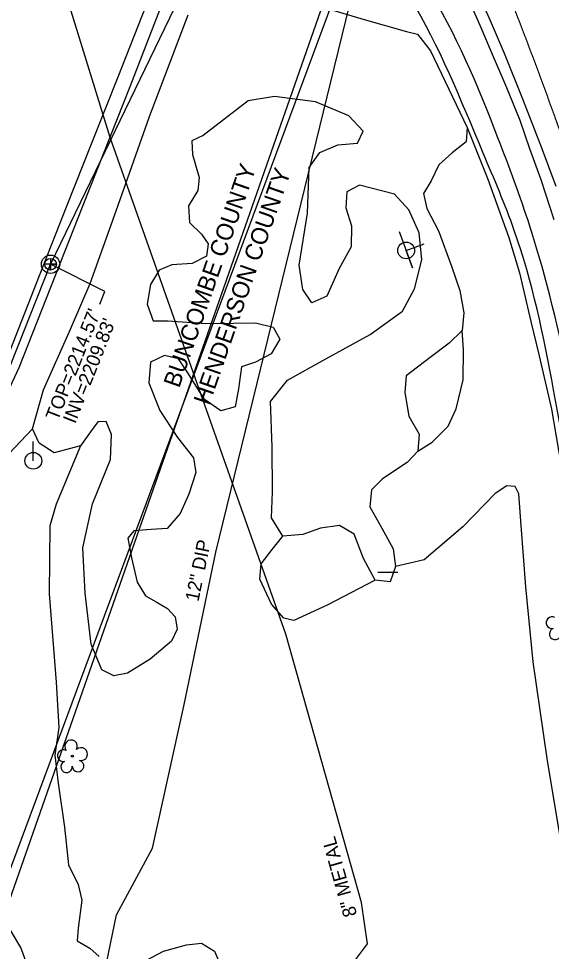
# Model space of a CAD drawing. Extents: x 945964 to 948456, y 631061 to 636061.
# Drawn here: x 947191.6 to 947347.7, y 633934 to 634207.7 of the extents above; entities that cross this region are included whole.
import ezdxf

# ---------------------------------------------------------------- set-up
doc = ezdxf.new("R2010")
doc.units = 0
for name, color, linetype in [('Exist Boundary County Line', 7, 'Continuous'), ('Exist Boundary County Line Text', 7, 'Continuous'), ('Exist Horizontal Alignment', 7, 'Continuous'), ('Exist Other Culture Area Outline', 7, 'Continuous'), ('Exist Roads EOP', 7, 'Continuous'), ('Exist Roads EOT', 7, 'Continuous'), ('Exist Utilities Gas UG Line SUE', 7, 'Continuous'), ('Exist Utilities Gas UG Line SUE Text', 7, 'Continuous'), ('Exist Utilities Power Joint Use Telephone CELL', 7, 'Continuous'), ('Exist Utilities Power Pole CELL', 7, 'Continuous'), ('Exist Utilities Sanitary Sewer Manhole CELL', 7, 'Continuous'), ('Exist Utilities Sanitary Sewer Manhole Text', 7, 'Continuous'), ('Exist Utilities Sanitary Sewer UG Line', 7, 'Continuous'), ('Exist Utilities Sanitary Sewer UG Line Invert Elevation', 7, 'Continuous'), ('Exist Utilities Telephone UG FO SUE', 7, 'Continuous'), ('Exist Utilities Water UG Line SUE', 7, 'Continuous'), ('Exist Utilities Water UG Line SUE Text', 7, 'Continuous'), ('Exist Vegetation Hedge Row', 7, 'Continuous'), ('Exist Vegetation Tree CELL', 7, 'Continuous'), ('Exist Vegetation Woods Line', 7, 'Continuous')]:
    doc.layers.add(name, color=color, linetype=linetype)

# ---------------------------------------------------------------- blocks, each defined once
blk = doc.blocks.new('EXIST UTILITIES POWER POLE')
at = {"layer": 'Exist Utilities Power Pole CELL'}
for q in [(0, 0.1125), (0, 0)]:
    blk.add_line((0, 0), q, dxfattribs=at)
blk.add_circle((0, 0), 0.049, dxfattribs=at)
blk = doc.blocks.new('EXIST UTILITIES POWER JOINT USE TELEPHONE')
at = {"layer": 'Exist Utilities Power Joint Use Telephone CELL'}
blk.add_line((0, 0), (0, 0), dxfattribs=at)
blk.add_lwpolyline([(-0.1188, 0), (0.108, -0.0008), (0, -0.0004), (0, 0.1125)], dxfattribs=at)
blk.add_circle((0, 0.0001), 0.049, dxfattribs=at)

msp = doc.modelspace()

# ---------------------------------------------------------------- linework, layer by layer
at = {"layer": 'Exist Boundary County Line'}
msp.add_line((947284.76, 634223.51), (947148.44, 633833.66), dxfattribs=at)
at = {"layer": 'Exist Horizontal Alignment'}
msp.add_spline([(947317.29, 634259.88), (947317.92, 634258.31), (947318.55, 634256.75), (947319.18, 634255.18), (947319.82, 634253.61), (947320.45, 634252.05), (947321.08, 634250.48), (947321.71, 634248.91), (947322.34, 634247.35), (947322.97, 634245.78), (947323.6, 634244.21), (947324.23, 634242.64), (947324.86, 634241.08), (947325.49, 634239.51), (947326.12, 634237.94), (947326.74, 634236.37), (947327.37, 634234.8), (947328, 634233.23), (947328.62, 634231.67), (947329.25, 634230.1), (947329.87, 634228.53), (947330.49, 634226.96), (947331.11, 634225.38), (947331.73, 634223.81), (947332.35, 634222.24), (947332.97, 634220.67), (947333.59, 634219.1), (947334.2, 634217.52), (947334.82, 634215.95), (947335.43, 634214.38), (947336.04, 634212.8), (947336.65, 634211.23), (947337.26, 634209.65), (947337.87, 634208.08), (947338.48, 634206.5), (947339.08, 634204.92), (947339.68, 634203.34), (947340.28, 634201.76), (947340.88, 634200.19), (947341.48, 634198.61), (947342.08, 634197.02), (947342.67, 634195.44), (947343.26, 634193.86), (947343.85, 634192.28), (947344.44, 634190.69), (947345.02, 634189.11), (947345.61, 634187.52), (947346.19, 634185.94), (947346.77, 634184.35), (947347.34, 634182.76), (947347.92, 634181.18), (947348.49, 634179.59), (947349.06, 634178), (947349.63, 634176.41), (947350.19, 634174.81), (947350.75, 634173.22), (947351.31, 634171.63), (947351.87, 634170.03), (947352.43, 634168.44), (947352.98, 634166.84), (947353.53, 634165.24), (947354.07, 634163.64), (947354.61, 634162.04), (947355.15, 634160.44), (947355.69, 634158.84), (947356.22, 634157.24), (947356.75, 634155.63), (947357.28, 634154.03), (947357.81, 634152.42), (947358.33, 634150.82), (947358.84, 634149.21), (947359.36, 634147.6), (947359.87, 634145.99), (947360.38, 634144.38), (947360.88, 634142.77)], degree=3, dxfattribs=at)
at = {"layer": 'Exist Other Culture Area Outline'}
for points in [[(947502.74, 633551.84), (947491.43, 633598.35), (947481.81, 633655.47), (947473.42, 633706.38), (947465.97, 633751.69), (947457.82, 633800.26), (947449.82, 633849.21), (947440.92, 633903.16), (947434.15, 633943.61), (947423.94, 634005.84), (947416.66, 634047.81), (947408.17, 634100.43), (947401.63, 634128.51), (947390.02, 634166.53), (947375.97, 634204.38), (947358.86, 634250.48), (947349.29, 634283.79), (947346.49, 634302.94), (947347.33, 634323.73), (947349.56, 634350.73), (947351.79, 634371.96), (947352.04, 634380.41)], [(947498.1, 633549.11), (947485.93, 633597.25), (947475.95, 633654.8), (947467.52, 633705.53), (947460.23, 633750.52), (947452.1, 633799.7), (947443.77, 633849.62), (947435.12, 633902.3), (947428.36, 633943.07), (947418.1, 634004.56), (947410.76, 634048.74), (947402.29, 634099.82), (947395.78, 634127.82), (947384.42, 634164.9), (947370.55, 634202.66), (947354.33, 634246.12), (947343.66, 634281.62), (947340.62, 634293.86), (947329.49, 634297.96), (947319.27, 634301.42)], [(947419.61, 633707.63), (947403.36, 633802.86), (947395.11, 633851.51), (947386.48, 633903.57), (947378.08, 633952.35), (947369.81, 634001.62), (947361.97, 634049.25), (947353.26, 634099.88), (947341.44, 634146.84), (947332.11, 634172.74), (947311.27, 634217.15), (947299.67, 634234.09)], [(947414.66, 633707.64), (947398.38, 633802.69), (947390.25, 633850.74), (947381.16, 633904.51), (947373.18, 633952.15), (947365.2, 634000.25), (947357.1, 634048.88), (947348.43, 634098.77), (947336.89, 634145.6), (947327.77, 634168.28), (947306.31, 634213.89), (947294.14, 634231.84)]]:
    msp.add_spline(points, degree=3, dxfattribs=at)
at = {"layer": 'Exist Roads EOP'}
for points in [[(947178.91, 634073.89), (947184.34, 634089.12), (947189.72, 634101.13), (947191.69, 634105.35), (947210.52, 634152.99), (947224.27, 634187.85), (947241.15, 634231.62)], [(947322.51, 634215.65), (947326.83, 634205.77), (947326.83, 634205.77), (947330.43, 634197.33), (947330.43, 634197.33), (947334.56, 634187.49), (947334.56, 634187.49), (947338.47, 634177.97), (947338.47, 634177.97), (947341.37, 634169.62), (947344.68, 634160.48), (947348.49, 634148.83)]]:
    msp.add_lwpolyline(points, dxfattribs=at)
at = {"layer": 'Exist Roads EOT'}
for points in [[(947176.46, 634078.32), (947182.72, 634094.24), (947190.66, 634114.39), (947197.91, 634132.82), (947205.8, 634153.02), (947213.08, 634171.47), (947220.73, 634190.69), (947227.79, 634208.57), (947234.57, 634225.85), (947242.04, 634245.01), (947247.62, 634258.81), (947251.07, 634267.55)], [(947326.1, 634215.61), (947329.79, 634207.22), (947333.96, 634197.58), (947339.3, 634184.2), (947344.75, 634170.12), (947349.08, 634158.61)]]:
    msp.add_lwpolyline(points, dxfattribs=at)
at = {"layer": 'Exist Utilities Gas UG Line SUE'}
msp.add_lwpolyline([(946938.69, 633388.44), (946952.02, 633429.96), (946984.05, 633495.07), (947022.62, 633581.51), (947031.8, 633599.49), (947055.84, 633629.91), (947132.75, 633749.08), (947144.07, 633762.63), (947222.37, 633850.77), (947272.45, 633907.66), (947293.81, 633936.23), (947292.1, 633948.39), (947269.88, 634027.14), (947218.39, 634172.85), (947204.91, 634216.63), (947211.91, 634272.96), (947250.67, 634376.88), (947282.1, 634456.81)], dxfattribs=at)
at = {"layer": 'Exist Utilities Sanitary Sewer Manhole CELL'}
msp.add_lwpolyline([(947200.9, 634137.37), (947200.9, 634133.95), (947200.9, 634135.66), (947202.61, 634135.66), (947199.19, 634135.66)], dxfattribs=at)
for radius in [2.69, 1.71]:
    msp.add_circle((947200.9, 634135.66), radius, dxfattribs=at)
at = {"layer": 'Exist Utilities Sanitary Sewer Manhole Text'}
msp.add_lwpolyline([(947215.41, 634123.94), (947216.86, 634127.64), (947200.9, 634135.66)], dxfattribs=at)
at = {"layer": 'Exist Utilities Sanitary Sewer UG Line'}
msp.add_line((947244.07, 634224.97), (947200.9, 634135.66), dxfattribs=at)
msp.add_lwpolyline([(947050.73, 633758.46), (947051.54, 633758.46), (947200.9, 634135.66)], dxfattribs=at)
at = {"layer": 'Exist Utilities Telephone UG FO SUE'}
msp.add_lwpolyline([(946843.75, 632861.86), (946845.45, 632875.49), (946846.87, 632959.02), (946849.9, 633021.88), (946856.09, 633093.82), (946867.01, 633168.17), (946873.26, 633207.46), (946887.9, 633278.92), (946901.4, 633327.21), (946927.15, 633399.5), (946955.33, 633464.91), (946976.87, 633502.55), (946990.39, 633526.44), (947042.99, 633595.21), (947065.95, 633626.61), (947283.34, 634211.93), (947296.03, 634240.08), (947307.13, 634250.19), (947335.86, 634268.18), (947320.62, 634317.86), (947311.2, 634351.26), (947308.67, 634385.7), (947324.73, 634436.61)], dxfattribs=at)
at = {"layer": 'Exist Utilities Water UG Line SUE'}
msp.add_lwpolyline([(947003.55, 633599.53), (947037.06, 633649.36), (947129.49, 633766.78), (947126.49, 633776.76), (947210.86, 633899.38), (947220.28, 633944.7), (947230.81, 633964.31), (947240.01, 634005.96), (947249.34, 634051.15), (947288.6, 634211.55), (947301.16, 634251.25), (947315.61, 634307.19), (947330.28, 634359.34)], dxfattribs=at)
at = {"layer": 'Exist Vegetation Hedge Row'}
for points in [[(947323.04, 634175.82), (947329.11, 634160.62), (947335.25, 634143.5), (947338.4, 634133.1), (947341.72, 634118.86), (947344.19, 634108.76)], [(947308.56, 634080.8), (947312.85, 634083.43), (947317.46, 634088.14), (947319.89, 634093.23), (947321.85, 634101.74), (947321.99, 634110.5), (947321.63, 634116.26)], [(947344.2, 634108.73), (947347.78, 634093.16), (947351.2, 634073.06), (947355.47, 634048.6), (947360.06, 634019.32), (947365.86, 633986.31), (947368.73, 633968.32)], [(947177.28, 633959.82), (947156.83, 633998.06), (947154.88, 634004.22), (947157.13, 634012.7), (947179.76, 634064.87), (947183.3, 634065.44), (947185.56, 634069.69), (947188.72, 634080.03), (947195.64, 634087.35)], [(947209.67, 634082.38), (947202.52, 634065.21), (947200.68, 634058.91), (947200.48, 634038.96), (947202.57, 634012.99), (947203.34, 633999.67), (947202.21, 633991.61), (947203.14, 633983.42), (947205.01, 633970.49), (947206.17, 633959.39)], [(947350.39, 633967.01), (947346.5, 633990.59), (947342.45, 634019.02), (947340.3, 634041.02), (947338.94, 634058.98), (947338.19, 634068.29), (947337.17, 634070.4), (947334.69, 634070.67), (947331.27, 634068.36), (947321.78, 634058.55), (947310.46, 634048.93), (947302.01, 634046.92)], [(947296.12, 634042.98), (947282.04, 634035.59), (947272.23, 634031.14), (947269.31, 634031.76), (947265.72, 634035.89), (947262.29, 634043.25), (947262.63, 634047.78), (947265.86, 634051.99), (947268.99, 634055.89)], [(947302.76, 634045.18), (947296.83, 634045.18)], [(947193.93, 633930.31), (947192.18, 633935.16), (947183.02, 633950.37), (947177.28, 633959.82)], [(947206.17, 633959.39), (947208.96, 633953.68), (947210.09, 633949.06), (947209.02, 633940.82), (947208.74, 633937.06), (947212.46, 633934.91), (947215.21, 633932.55)], [(947225.93, 633929.78), (947234.03, 633934.11), (947240.79, 633935.96), (947245.21, 633936.38), (947248.94, 633934.11), (947251.03, 633929.3)]]:
    msp.add_lwpolyline(points, dxfattribs=at)
at = {"layer": 'Exist Vegetation Tree CELL'}
msp.add_line((947207.3, 633991.29), (947207.3, 633991.29), dxfattribs=at)
msp.add_circle((947207.3, 633991.29), 0.326, dxfattribs=at)
for centre, radius, start, end in [((947347.98, 634030.46), 1.73, 62.6636, 279.3457), ((947348.88, 634027.19), 1.69, 111.5671, 6.231), ((947206.92, 633994.17), 1.86, 330.1651, 219.7134), ((947204.69, 633991.45), 1.73, 62.6636, 279.3457), ((947209.85, 633991.88), 1.9, 257.1011, 134.1999), ((947205.6, 633988.17), 1.69, 111.5671, 6.231), ((947208.97, 633988.39), 1.7, 181.2822, 74.56)]:
    msp.add_arc(centre, radius, start, end, dxfattribs=at)
at = {"layer": 'Exist Vegetation Woods Line'}
for points in [[(947282.05, 634210.75), (947292.84, 634207.48), (947305.29, 634203.95), (947308.55, 634203.18), (947312.34, 634198.31), (947323.04, 634175.82), (947322.79, 634171.57), (947318.7, 634168.36), (947314.8, 634164.87), (947312.55, 634160.09), (947310.3, 634156.39), (947311.23, 634152.05), (947314.62, 634145.46), (947318.49, 634135.08), (947320.89, 634127.94), (947322.13, 634121.36), (947321.63, 634116.26), (947317.82, 634112.46), (947312.2, 634108.31), (947305.15, 634102.87), (947304.81, 634098.05), (947305.99, 634091.04), (947309.02, 634085.77), (947308.56, 634080.8), (947305.47, 634077.51), (947298.2, 634072.65), (947295.03, 634069.41), (947294.49, 634064.47), (947298.09, 634058.25), (947301.4, 634052.11), (947302.01, 634046.92), (947300.47, 634042.41), (947296.12, 634042.98), (947292.68, 634049.34), (947289.9, 634056.4), (947285.62, 634058.98), (947280.1, 634058.23), (947274.89, 634056.37), (947268.99, 634055.89), (947265.66, 634061.23), (947265.98, 634068.9), (947265.88, 634082.06), (947265.45, 634095.42), (947270.38, 634101.63), (947281.64, 634107.94), (947294.6, 634114.99), (947304.09, 634121.92), (947307.58, 634128.4), (947309.74, 634136.96), (947309.03, 634144.92), (947305.96, 634151.67), (947301.75, 634156.24), (947291.52, 634158.83), (947287.74, 634156.9), (947287.54, 634152.25), (947289.2, 634146.95), (947289.04, 634140.78), (947285.58, 634134.37), (947281.94, 634126.27), (947277.53, 634124.37), (947274.84, 634128.26), (947273.82, 634135.39), (947276.25, 634150.62), (947276.7, 634164.05), (947279.85, 634168.44), (947285.1, 634170.67), (947290.92, 634171.15), (947292.53, 634174.67), (947288.36, 634179.21), (947278.63, 634183.34), (947266.57, 634184.88), (947258.89, 634183.62), (947245.63, 634173.46), (947242.31, 634171.83), (947242.51, 634167.88), (947244.52, 634161.16), (947244.09, 634157.33), (947241.38, 634152.84), (947241.66, 634147.91), (947245.18, 634144.45), (947247.16, 634141.66), (947246.64, 634138.01), (947242.46, 634135.92), (947236.47, 634135.44), (947232.78, 634133.94), (947230.26, 634129.76), (947229.22, 634123.95), (947231, 634119.09), (947235.39, 634119.08), (947246.43, 634118.3), (947254.59, 634118.32), (947261.01, 634118.48), (947266.16, 634117.15), (947268.11, 634113.63), (947265.56, 634109.39), (947261.05, 634106.93), (947256.93, 634105.51), (947255.99, 634099.13), (947255.08, 634093.79), (947250.82, 634092.66), (947246.06, 634096.01), (947241.38, 634103.53), (947238.41, 634107.86), (947234.34, 634108.87), (947230.24, 634106.96), (947229.73, 634100.88), (947232.91, 634092.69), (947238.13, 634084.82), (947242.85, 634078.87), (947243.5, 634074.56), (947241.45, 634068.22), (947238.92, 634062.52), (947235.13, 634058.14), (947230.38, 634057.79), (947225.34, 634057.42), (947223.58, 634055.23), (947224.66, 634049.51)], [(947224.66, 634049.51), (947226.34, 634042.34), (947228.71, 634038.37), (947231.87, 634036.54), (947235.23, 634034.66), (947237.43, 634032.21), (947238, 634028.57), (947236.36, 634025.08), (947230.09, 634019.78), (947223.48, 634015.69), (947219.49, 634014.85), (947215.97, 634016.65), (947212.84, 634024.16), (947211.06, 634039.15), (947210.37, 634052.42), (947213.25, 634065.38), (947218.51, 634078.34), (947218.81, 634085.73), (947217.22, 634089.52), (947214.73, 634089.37), (947212.59, 634086.46), (947209.67, 634082.38), (947201.93, 634080.33), (947197.59, 634083.14), (947195.64, 634087.35), (947198.88, 634098.79), (947206.78, 634116.62), (947212.52, 634130.05), (947220.18, 634151.35), (947229.97, 634178.97), (947241.3, 634208.87)]]:
    msp.add_lwpolyline(points, dxfattribs=at)

# ---------------------------------------------------------------- block references
at = {"layer": 'Exist Utilities Power Joint Use Telephone CELL', "xscale": 50.00000000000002, "yscale": 50.00000000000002, "rotation": -69.36869770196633}
msp.add_blockref('EXIST UTILITIES POWER JOINT USE TELEPHONE', (947305.18, 634139.71), dxfattribs=at)
at = {"layer": 'Exist Utilities Power Pole CELL', "xscale": 50, "yscale": 50}
msp.add_blockref('EXIST UTILITIES POWER POLE', (947195.86, 634077.98), dxfattribs=at)

# ---------------------------------------------------------------- texts
at = {"layer": 'Exist Boundary County Line Text'}
for s, p in [('BUNCOMBE COUNTY', (947238.62, 634099.12)), ('HENDERSON COUNTY', (947247.43, 634094.04))]:
    msp.add_text(s, height=5, rotation=70.7258, dxfattribs=at).set_placement(p)
at = {"layer": 'Exist Utilities Gas UG Line SUE Text'}
msp.add_text('8" METAL', height=4, rotation=105.7563, dxfattribs=at).set_placement((947290.83, 633944.75))
at = {"layer": 'Exist Utilities Sanitary Sewer Manhole Text'}
msp.add_text("TOP=2214.57'", height=4, rotation=68.4145, dxfattribs=at).set_placement((947203.04, 634089.51))
at = {"layer": 'Exist Utilities Sanitary Sewer UG Line Invert Elevation'}
msp.add_text("INV=2209.83'", height=4, rotation=68.3249, dxfattribs=at).set_placement((947208.12, 634088.65))
at = {"layer": 'Exist Utilities Water UG Line SUE Text'}
msp.add_text('12" DIP', height=4, rotation=78.3377, dxfattribs=at).set_placement((947244.26, 634036.46))

doc.saveas('drawing.dxf')
